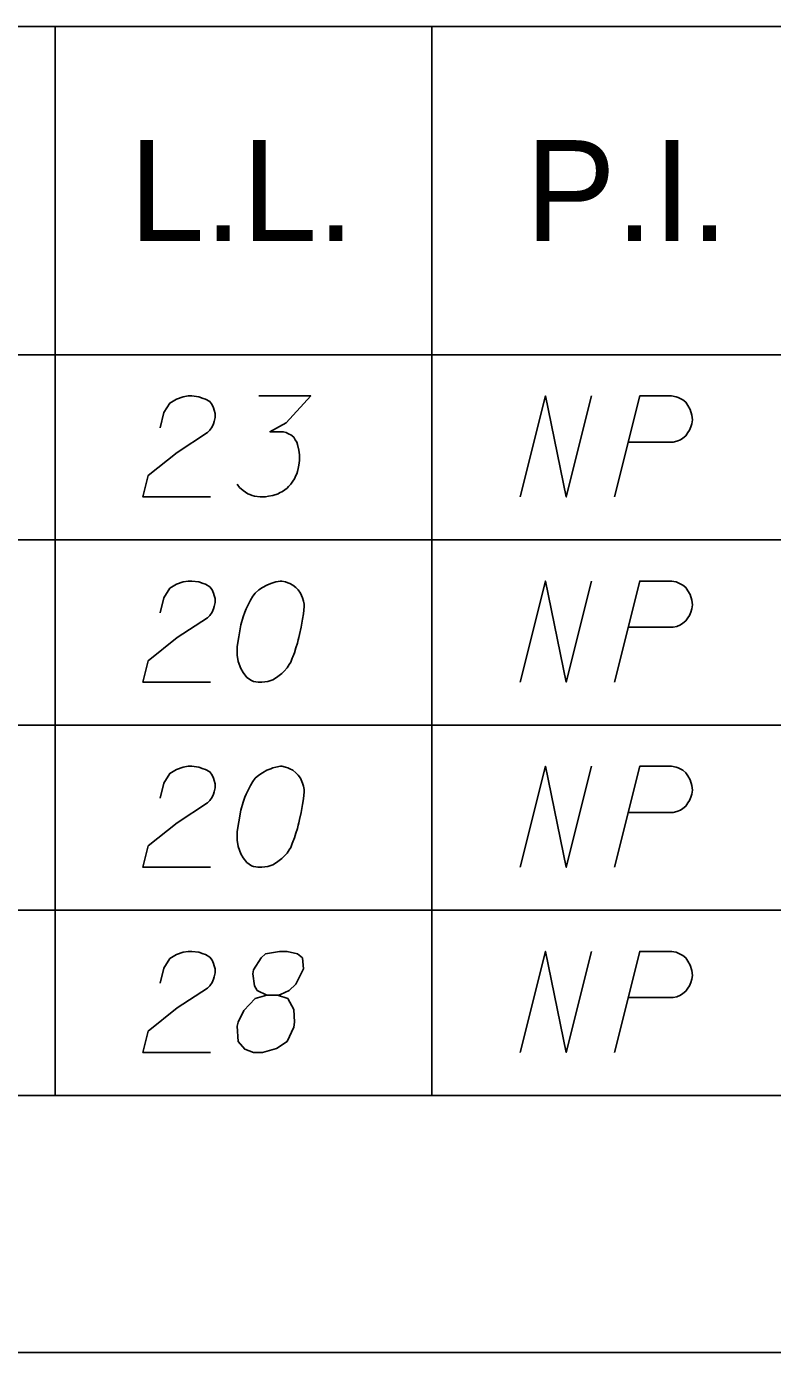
# Model space of a CAD drawing. Extents: x 2074207 to 2076812, y 516372 to 523312.
# Drawn here: x 2076488.9 to 2076524.4, y 516665.2 to 516728.2 of the extents above; entities that cross this region are included whole.
import ezdxf

# ---------------------------------------------------------------- set-up
doc = ezdxf.new("R2010")
doc.units = 0
for name, color, linetype in [('Prop DirtTable_ Soil Test Results - Outline (Major)', 7, 'Continuous'), ('Prop DirtTable_ Soil Test Results - Outline (Minor)', 7, 'Continuous'), ('Prop DirtTable_ Soil Test Results - Tx (Header - Small)', 7, 'Continuous'), ('Prop DirtTable_ Soil Test Results - Tx (Sample Data)', 7, 'Continuous')]:
    doc.layers.add(name, color=color, linetype=linetype)

msp = doc.modelspace()

# ---------------------------------------------------------------- linework, layer by layer
at = {"layer": 'Prop DirtTable_ Soil Test Results - Outline (Major)'}
for p, q in [((2076260.609, 516712.618), (2076811.903, 516712.618)), ((2076260.609, 516712.618), (2076811.903, 516712.618)), ((2076260.609, 516677.418), (2076811.903, 516677.418)), ((2076260.609, 516665.206), (2076811.903, 516665.206))]:
    msp.add_line(p, q, dxfattribs=at)
at = {"layer": 'Prop DirtTable_ Soil Test Results - Outline (Minor)'}
for p, q in [((2076260.609, 516728.218), (2076811.903, 516728.218)), ((2076490.31, 516728.218), (2076490.31, 516703.818)), ((2076508.192, 516728.218), (2076508.192, 516703.818)), ((2076260.609, 516703.818), (2076811.903, 516703.818)), ((2076260.609, 516703.818), (2076811.903, 516703.818)), ((2076490.31, 516703.818), (2076490.31, 516695.018)), ((2076508.192, 516703.818), (2076508.192, 516695.018)), ((2076260.609, 516695.018), (2076811.903, 516695.018)), ((2076260.609, 516695.018), (2076811.903, 516695.018)), ((2076490.31, 516695.018), (2076490.31, 516686.218)), ((2076508.192, 516695.018), (2076508.192, 516686.218)), ((2076260.609, 516686.218), (2076811.903, 516686.218)), ((2076260.609, 516686.218), (2076811.903, 516686.218)), ((2076490.31, 516686.218), (2076490.31, 516677.418)), ((2076508.192, 516686.218), (2076508.192, 516677.418)), ((2076260.609, 516677.418), (2076811.903, 516677.418))]:
    msp.add_line(p, q, dxfattribs=at)
at = {"layer": 'Prop DirtTable_ Soil Test Results - Tx (Sample Data)'}
for points in [[(2076495.287, 516709.15), (2076495.463, 516709.868), (2076495.746, 516710.322), (2076496.063, 516710.511), (2076496.38, 516710.624), (2076496.627, 516710.662), (2076496.804, 516710.662), (2076497.121, 516710.624), (2076497.333, 516710.548), (2076497.439, 516710.511), (2076497.65, 516710.397), (2076497.756, 516710.246), (2076497.827, 516710.095), (2076497.862, 516709.981), (2076497.897, 516709.83), (2076497.897, 516709.641), (2076497.862, 516709.452), (2076497.827, 516709.339), (2076497.756, 516709.188), (2076497.65, 516709.036), (2076497.545, 516708.923), (2076496.098, 516707.978), (2076494.723, 516706.882), (2076494.476, 516705.862), (2076497.686, 516705.862)], [(2076499.979, 516710.662), (2076502.448, 516710.662), (2076501.284, 516709.377), (2076500.508, 516708.961), (2076501.143, 516708.961), (2076501.284, 516708.923), (2076501.354, 516708.885), (2076501.425, 516708.848), (2076501.495, 516708.81), (2076501.637, 516708.696), (2076501.707, 516708.583), (2076501.778, 516708.47), (2076501.813, 516708.356), (2076501.883, 516708.092), (2076501.919, 516707.865), (2076501.919, 516707.751), (2076501.919, 516707.6), (2076501.883, 516707.373), (2076501.848, 516707.222), (2076501.813, 516707.071), (2076501.778, 516706.958), (2076501.742, 516706.882), (2076501.707, 516706.807), (2076501.672, 516706.731), (2076501.601, 516706.618), (2076501.495, 516706.466), (2076501.39, 516706.353), (2076501.319, 516706.277), (2076501.213, 516706.202), (2076501.107, 516706.126), (2076500.966, 516706.051), (2076500.896, 516706.013), (2076500.649, 516705.937), (2076500.437, 516705.899), (2076500.296, 516705.862), (2076500.049, 516705.862), (2076499.767, 516705.899), (2076499.661, 516705.937), (2076499.555, 516705.975), (2076499.449, 516706.013), (2076499.344, 516706.088), (2076499.238, 516706.164), (2076499.061, 516706.315), (2076498.956, 516706.466)], [(2076512.396, 516705.862), (2076513.595, 516710.662), (2076514.583, 516705.862), (2076515.782, 516710.662)], [(2076516.876, 516705.862), (2076518.075, 516710.662), (2076519.592, 516710.662), (2076519.803, 516710.624), (2076519.909, 516710.586), (2076520.121, 516710.473), (2076520.262, 516710.359), (2076520.368, 516710.208), (2076520.474, 516710.019), (2076520.544, 516709.755), (2076520.58, 516709.528), (2076520.544, 516709.339), (2076520.509, 516709.188), (2076520.438, 516709.036), (2076520.368, 516708.923), (2076520.262, 516708.772), (2076520.121, 516708.659), (2076520.015, 516708.583), (2076519.839, 516708.507), (2076519.662, 516708.47), (2076517.546, 516708.47)], [(2076495.287, 516700.35), (2076495.463, 516701.068), (2076495.746, 516701.522), (2076496.063, 516701.711), (2076496.38, 516701.824), (2076496.627, 516701.862), (2076496.804, 516701.862), (2076497.121, 516701.824), (2076497.333, 516701.748), (2076497.439, 516701.711), (2076497.65, 516701.597), (2076497.756, 516701.446), (2076497.827, 516701.295), (2076497.862, 516701.181), (2076497.897, 516701.03), (2076497.897, 516700.841), (2076497.862, 516700.652), (2076497.827, 516700.539), (2076497.756, 516700.388), (2076497.65, 516700.236), (2076497.545, 516700.123), (2076496.098, 516699.178), (2076494.723, 516698.082), (2076494.476, 516697.062), (2076497.686, 516697.062)], [(2076501.072, 516701.862), (2076501.002, 516701.862), (2076500.79, 516701.824), (2076500.649, 516701.786), (2076500.543, 516701.748), (2076500.367, 516701.673), (2076500.155, 516701.559), (2076499.979, 516701.446), (2076499.802, 516701.295), (2076499.696, 516701.144), (2076499.591, 516700.955), (2076499.485, 516700.766), (2076499.379, 516700.539), (2076499.308, 516700.388), (2076499.238, 516700.161), (2076499.132, 516699.783), (2076499.026, 516699.216), (2076498.956, 516698.762), (2076498.956, 516698.347), (2076498.991, 516698.044), (2076499.132, 516697.704), (2076499.238, 516697.515), (2076499.414, 516697.288), (2076499.626, 516697.137), (2076499.732, 516697.099), (2076499.943, 516697.062), (2076500.12, 516697.062), (2076500.402, 516697.099), (2076500.649, 516697.175), (2076500.825, 516697.288), (2076501.072, 516697.477), (2076501.178, 516697.591), (2076501.319, 516697.742), (2076501.425, 516697.893), (2076501.495, 516698.007), (2076501.566, 516698.196), (2076501.601, 516698.271), (2076501.672, 516698.46), (2076501.742, 516698.687), (2076501.813, 516698.914), (2076501.848, 516699.065), (2076501.883, 516699.178), (2076501.919, 516699.329), (2076501.989, 516699.67), (2076502.025, 516699.859), (2076502.06, 516700.048), (2076502.095, 516700.312), (2076502.13, 516700.652), (2076502.13, 516700.766), (2076502.095, 516700.917), (2076502.06, 516701.068), (2076501.954, 516701.295), (2076501.848, 516701.446), (2076501.742, 516701.559), (2076501.601, 516701.673), (2076501.46, 516701.748), (2076501.354, 516701.786), (2076501.249, 516701.824), (2076501.072, 516701.862)], [(2076512.396, 516697.062), (2076513.595, 516701.862), (2076514.583, 516697.062), (2076515.782, 516701.862)], [(2076516.876, 516697.062), (2076518.075, 516701.862), (2076519.592, 516701.862), (2076519.803, 516701.824), (2076519.909, 516701.786), (2076520.121, 516701.673), (2076520.262, 516701.559), (2076520.368, 516701.408), (2076520.474, 516701.219), (2076520.544, 516700.955), (2076520.58, 516700.728), (2076520.544, 516700.539), (2076520.509, 516700.388), (2076520.438, 516700.236), (2076520.368, 516700.123), (2076520.262, 516699.972), (2076520.121, 516699.859), (2076520.015, 516699.783), (2076519.839, 516699.707), (2076519.662, 516699.67), (2076517.546, 516699.67)], [(2076495.287, 516691.55), (2076495.463, 516692.268), (2076495.746, 516692.722), (2076496.063, 516692.911), (2076496.38, 516693.024), (2076496.627, 516693.062), (2076496.804, 516693.062), (2076497.121, 516693.024), (2076497.333, 516692.948), (2076497.439, 516692.911), (2076497.65, 516692.797), (2076497.756, 516692.646), (2076497.827, 516692.495), (2076497.862, 516692.381), (2076497.897, 516692.23), (2076497.897, 516692.041), (2076497.862, 516691.852), (2076497.827, 516691.739), (2076497.756, 516691.588), (2076497.65, 516691.436), (2076497.545, 516691.323), (2076496.098, 516690.378), (2076494.723, 516689.282), (2076494.476, 516688.262), (2076497.686, 516688.262)], [(2076501.072, 516693.062), (2076501.002, 516693.062), (2076500.79, 516693.024), (2076500.649, 516692.986), (2076500.543, 516692.948), (2076500.367, 516692.873), (2076500.155, 516692.759), (2076499.979, 516692.646), (2076499.802, 516692.495), (2076499.696, 516692.344), (2076499.591, 516692.155), (2076499.485, 516691.966), (2076499.379, 516691.739), (2076499.308, 516691.588), (2076499.238, 516691.361), (2076499.132, 516690.983), (2076499.026, 516690.416), (2076498.956, 516689.962), (2076498.956, 516689.547), (2076498.991, 516689.244), (2076499.132, 516688.904), (2076499.238, 516688.715), (2076499.414, 516688.488), (2076499.626, 516688.337), (2076499.732, 516688.299), (2076499.943, 516688.262), (2076500.12, 516688.262), (2076500.402, 516688.299), (2076500.649, 516688.375), (2076500.825, 516688.488), (2076501.072, 516688.677), (2076501.178, 516688.791), (2076501.319, 516688.942), (2076501.425, 516689.093), (2076501.495, 516689.207), (2076501.566, 516689.396), (2076501.601, 516689.471), (2076501.672, 516689.66), (2076501.742, 516689.887), (2076501.813, 516690.114), (2076501.848, 516690.265), (2076501.883, 516690.378), (2076501.919, 516690.529), (2076501.989, 516690.87), (2076502.025, 516691.059), (2076502.06, 516691.248), (2076502.095, 516691.512), (2076502.13, 516691.852), (2076502.13, 516691.966), (2076502.095, 516692.117), (2076502.06, 516692.268), (2076501.954, 516692.495), (2076501.848, 516692.646), (2076501.742, 516692.759), (2076501.601, 516692.873), (2076501.46, 516692.948), (2076501.354, 516692.986), (2076501.249, 516693.024), (2076501.072, 516693.062)], [(2076512.396, 516688.262), (2076513.595, 516693.062), (2076514.583, 516688.262), (2076515.782, 516693.062)], [(2076516.876, 516688.262), (2076518.075, 516693.062), (2076519.592, 516693.062), (2076519.803, 516693.024), (2076519.909, 516692.986), (2076520.121, 516692.873), (2076520.262, 516692.759), (2076520.368, 516692.608), (2076520.474, 516692.419), (2076520.544, 516692.155), (2076520.58, 516691.928), (2076520.544, 516691.739), (2076520.509, 516691.588), (2076520.438, 516691.436), (2076520.368, 516691.323), (2076520.262, 516691.172), (2076520.121, 516691.059), (2076520.015, 516690.983), (2076519.839, 516690.907), (2076519.662, 516690.87), (2076517.546, 516690.87)], [(2076495.287, 516682.75), (2076495.463, 516683.468), (2076495.746, 516683.922), (2076496.063, 516684.111), (2076496.38, 516684.224), (2076496.627, 516684.262), (2076496.804, 516684.262), (2076497.121, 516684.224), (2076497.333, 516684.148), (2076497.439, 516684.111), (2076497.65, 516683.997), (2076497.756, 516683.846), (2076497.827, 516683.695), (2076497.862, 516683.581), (2076497.897, 516683.43), (2076497.897, 516683.241), (2076497.862, 516683.052), (2076497.827, 516682.939), (2076497.756, 516682.788), (2076497.65, 516682.636), (2076497.545, 516682.523), (2076496.098, 516681.578), (2076494.723, 516680.482), (2076494.476, 516679.462), (2076497.686, 516679.462)], [(2076500.367, 516682.183), (2076500.86, 516682.183), (2076501.002, 516682.221), (2076501.425, 516682.41), (2076501.742, 516682.712), (2076502.095, 516683.43), (2076502.06, 516683.959), (2076501.813, 516684.148), (2076501.319, 516684.262), (2076500.966, 516684.262), (2076500.296, 516684.148), (2076500.084, 516683.959), (2076499.732, 516683.392), (2076499.696, 516683.203), (2076499.767, 516682.636), (2076499.908, 516682.41), (2076500.367, 516682.183), (2076499.802, 516682.032), (2076499.273, 516681.465), (2076498.991, 516680.898), (2076498.956, 516680.709), (2076498.991, 516679.991), (2076499.308, 516679.613), (2076499.732, 516679.462), (2076500.155, 516679.462), (2076500.825, 516679.651), (2076501.319, 516679.991), (2076501.637, 516680.671), (2076501.672, 516680.898), (2076501.637, 516681.503), (2076501.354, 516682.032), (2076500.86, 516682.183)], [(2076512.396, 516679.462), (2076513.595, 516684.262), (2076514.583, 516679.462), (2076515.782, 516684.262)], [(2076516.876, 516679.462), (2076518.075, 516684.262), (2076519.592, 516684.262), (2076519.803, 516684.224), (2076519.909, 516684.186), (2076520.121, 516684.073), (2076520.262, 516683.959), (2076520.368, 516683.808), (2076520.474, 516683.619), (2076520.544, 516683.355), (2076520.58, 516683.128), (2076520.544, 516682.939), (2076520.509, 516682.788), (2076520.438, 516682.636), (2076520.368, 516682.523), (2076520.262, 516682.372), (2076520.121, 516682.259), (2076520.015, 516682.183), (2076519.839, 516682.107), (2076519.662, 516682.07), (2076517.546, 516682.07)]]:
    msp.add_lwpolyline(points, dxfattribs=at)

# ---------------------------------------------------------------- texts
at = {"layer": 'Prop DirtTable_ Soil Test Results - Tx (Header - Small)'}
for s, p in [('L.L.', (2076493.827, 516718.018)), ('P.I.', (2076512.654, 516718.018))]:
    msp.add_text(s, height=4.8, dxfattribs=at).set_placement(p)

doc.saveas('drawing.dxf')
